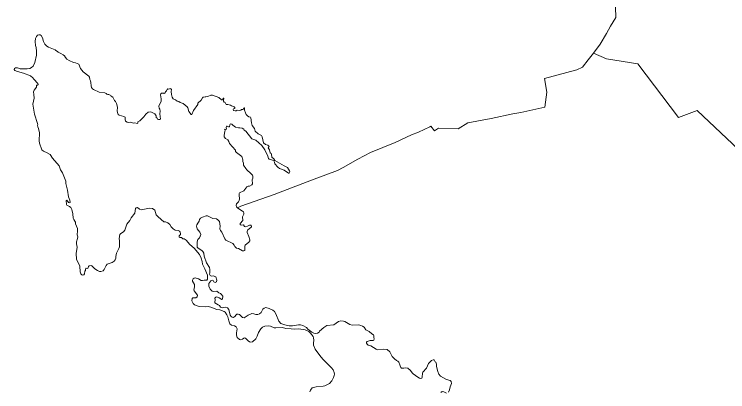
# Model space of a CAD drawing. Extents: x 369010 to 739155, y 6377141 to 6616555.
# Drawn here: x 473880 to 481540, y 6542220 to 6546276 of the extents above; entities that cross this region are included whole.
import ezdxf

# ---------------------------------------------------------------- set-up
doc = ezdxf.new("R2010")
doc.units = 0
doc.header["$LTSCALE"] = 40
doc.layers.add('1', color=7, linetype='Continuous', lineweight=13)

msp = doc.modelspace()

# ---------------------------------------------------------------- linework, layer by layer
at = {"layer": '1'}
for points in [[(476192.91, 6545088.82), (476190.6, 6545067.63), (476185.8, 6545064.82), (476178.84, 6545065.65), (476167.26, 6545074.42), (476160.14, 6545074.09), (476154.18, 6545057.87), (476158.16, 6545040.66), (476150.38, 6545036.85), (476138.96, 6545040.32), (476145.74, 6545026.09), (476137.47, 6545002.09), (476138.79, 6544992), (476134.49, 6544981.9), (476134.16, 6544960.39), (476148.23, 6544939.86), (476172.22, 6544925.63), (476185.63, 6544908.42), (476190.6, 6544887.9), (476253.65, 6544813.91), (476255.64, 6544801.83), (476266.23, 6544790.08), (476321.67, 6544745.89), (476333.09, 6544712.79), (476334.09, 6544694.92), (476342.86, 6544674.73), (476342.36, 6544656.19), (476364.71, 6544619.12), (476378.11, 6544602.9), (476419.16, 6544564.5), (476428.92, 6544559.04), (476437.69, 6544547.95), (476440.34, 6544537.85), (476441.33, 6544516.17), (476436.04, 6544497.97), (476438.52, 6544452.12), (476430.41, 6544441.37), (476407.41, 6544428.13), (476392.01, 6544428.13), (476378.44, 6544421.51), (476345.18, 6544380.29), (476299.66, 6544358.28), (476295.36, 6544349.68), (476293.21, 6544331.8), (476297.01, 6544292.91), (476294.53, 6544274.04), (476288.74, 6544261.3), (476267.89, 6544238.29), (476262.09, 6544221.74), (476266.06, 6544207.01), (476278.31, 6544196.75), (476314.39, 6544212.31), (476670.39, 6544338.92), (476857.91, 6544411.24), (477100.04, 6544503.26), (477352.1, 6544597.1), (477411.02, 6544628.22), (477566.93, 6544719.58), (477705.29, 6544791.24), (477968.44, 6544896.83), (478144.2, 6544979.25), (478220.5, 6545007.89), (478343.14, 6545068.13), (478354.06, 6545073.09), (478392.79, 6545022.62), (478401.4, 6545029.4), (478433.67, 6545053.73), (478645.02, 6545043.47), (478751.27, 6545108.18), (478998.37, 6545155.52), (479233.72, 6545204.67), (479318.46, 6545219.23), (479577.47, 6545278.32), (479595.84, 6545437.87), (479573.17, 6545586.49), (479906.33, 6545675.36), (479920.39, 6545679.5), (479980.64, 6545708.46), (480043.03, 6545785.26), (480097.48, 6545857.42), (480169.81, 6545953.41), (480237.83, 6546071.08), (480282.52, 6546149.2), (480337.79, 6546243.04), (480322.73, 6546677.66)], [(480322.73, 6546677.66), (480337.79, 6546243.04), (480282.52, 6546149.2), (480237.83, 6546071.08), (480169.81, 6545953.41), (480097.48, 6545857.42), (480098.64, 6545857.09), (480239.65, 6545797.51), (480574.96, 6545741.73), (481009.74, 6545167.93), (481210.5, 6545240.42), (481656.03, 6544823.35)], [(474618.31, 6543473.99), (474605.4, 6543476.15), (474595.14, 6543487.57), (474589.01, 6543507.1), (474583.39, 6543570.15), (474573.79, 6543595.81), (474554.92, 6543625.1), (474547.47, 6543645.79), (474545.98, 6543704.38), (474555.42, 6543771.9), (474548.13, 6543807.98), (474548.13, 6543830.16), (474560.88, 6543866.24), (474561.87, 6543884.44), (474556.41, 6543907.12), (474560.71, 6543947.17), (474559.39, 6543973.49), (474539.03, 6544024.79), (474537.04, 6544043.66), (474532.24, 6544054.42), (474519.5, 6544069.31), (474513.05, 6544084.21), (474509.74, 6544130.71), (474497.99, 6544179.21), (474487.56, 6544198.07), (474472.99, 6544209.66), (474445.19, 6544223.07), (474441.55, 6544232.17), (474438.74, 6544274.37), (474443.2, 6544279.34), (474462.4, 6544254.18), (474471.84, 6544249.71), (474479.95, 6544253.19), (474475.97, 6544277.35), (474461.91, 6544313.76), (474453.47, 6544386.25), (474434.43, 6544457.09), (474435.43, 6544481.09), (474398.85, 6544570.79), (474377, 6544602.9), (474361.61, 6544646.09), (474292.1, 6544731), (474266.28, 6544768.07), (474234.5, 6544786.61), (474194.45, 6544803.49), (474177.74, 6544819.38), (474149.77, 6544891.21), (474146.95, 6544914.21), (474150.76, 6545002.76), (474141.66, 6545047.28), (474131.89, 6545066.64), (474129.24, 6545081.04), (474132.55, 6545087.49), (474129.57, 6545101.4), (474098.79, 6545200.86), (474081.25, 6545309.43), (474094.32, 6545373.81), (474088.86, 6545412.21), (474088.69, 6545442), (474094.49, 6545460.87), (474117.99, 6545491.16), (474117.99, 6545514.49), (474130.57, 6545514.82), (474136.52, 6545521.94), (474134.21, 6545531.71), (474089.52, 6545579.21), (474080.09, 6545593.11), (474056.42, 6545613.3), (473978.8, 6545643.26), (473915.08, 6545659.81), (473887.77, 6545671.89), (473880.49, 6545681.82), (473881.81, 6545691.91), (473892.57, 6545701.02), (473915.08, 6545701.02), (473945.53, 6545691.25), (474018.52, 6545688.77), (474048.97, 6545694.23), (474067.18, 6545702.67), (474084.06, 6545717.07), (474102.76, 6545758.28), (474119.64, 6545837.56), (474120.14, 6545881.08), (474114.35, 6545918.16), (474106.9, 6545940), (474103.42, 6545981.88), (474106.73, 6546014.32), (474117.49, 6546037.82), (474131.06, 6546050.06), (474145.46, 6546054.7), (474158.04, 6546054.04), (474170.45, 6546046.59), (474183.03, 6546021.76), (474194.95, 6545983.2), (474209.18, 6545953.58), (474229.37, 6545932.89), (474247.58, 6545921.8), (474319.24, 6545894.49), (474325.03, 6545887.04), (474343.24, 6545876.95)], [(474343.24, 6545876.95), (474352.01, 6545867.84), (474382.13, 6545854.77), (474406.46, 6545840.21), (474420.2, 6545828.79), (474429.8, 6545811.24), (474445.85, 6545794.69), (474468.19, 6545777.48), (474517.85, 6545756.63), (474536.88, 6545754.31), (474573.46, 6545738.42), (474591.99, 6545694.56), (474618.97, 6545657.82), (474681.53, 6545612.31), (474688.65, 6545599.73), (474691.29, 6545575.9), (474699.74, 6545561), (474703.38, 6545544.45), (474704.53, 6545507.38), (474710.99, 6545489.83), (474721.09, 6545474.94), (474731.51, 6545465.84), (474791.59, 6545439.19), (474854.48, 6545431.24), (474867.72, 6545425.12), (474874.01, 6545418), (474884.93, 6545414.36), (474897.18, 6545414.69), (474916.38, 6545404.76), (474920.85, 6545397.15), (474937.4, 6545383.58), (474955.94, 6545348.82), (474968.68, 6545340.05), (474978.28, 6545317.54), (474988.04, 6545278.32), (474986.06, 6545234.79), (474990.69, 6545209.64), (474997.31, 6545197.39), (475007.57, 6545190.6), (475056.73, 6545178.85), (475069.31, 6545169.42), (475070.3, 6545145.09), (475075.93, 6545128.21), (475090.99, 6545118.11), (475104.06, 6545114.47), (475132.86, 6545115.79), (475161.49, 6545106.69), (475175.56, 6545109.01), (475198.07, 6545101.73), (475206.51, 6545107.35), (475207.5, 6545119.1), (475227.03, 6545130.69), (475273.04, 6545172.4), (475292.4, 6545203.18), (475319.38, 6545224.03), (475345.37, 6545226.02), (475390.38, 6545205.83), (475404.78, 6545185.31), (475402.13, 6545167.43), (475414.55, 6545160.98), (475419.02, 6545149.56), (475429.77, 6545143.43), (475443.68, 6545143.76), (475448.64, 6545149.23), (475441.52, 6545207.48), (475445.99, 6545236.28), (475444.34, 6545255.48), (475437.55, 6545267.89), (475433.58, 6545286.76), (475457.25, 6545341.38), (475459.23, 6545366.04), (475451.45, 6545411.55), (475455.1, 6545419.99), (475462.54, 6545426.45), (475484.39, 6545427.77), (475489.52, 6545424.46), (475498.95, 6545431.08), (475503.59, 6545441.01), (475514.51, 6545452.76), (475521.13, 6545467.49), (475529.24, 6545472.95), (475539.34, 6545470.97), (475554.89, 6545476.59), (475562.34, 6545475.6), (475567.47, 6545468.98), (475565.65, 6545446.31), (475567.8, 6545413.87), (475574.92, 6545385.9), (475584.52, 6545368.68), (475610.34, 6545356.93), (475630.03, 6545343.53), (475648.24, 6545338.07), (475661.64, 6545326.98), (475693.26, 6545315.72), (475737.11, 6545282.13), (475744.56, 6545269.22), (475753.66, 6545230.16), (475777.99, 6545199.54), (475788.25, 6545199.37), (475804.31, 6545242.57)], [(480097.48, 6545857.42), (480043.03, 6545785.26), (479980.64, 6545708.46), (479920.39, 6545679.5), (479906.33, 6545675.36), (479573.17, 6545586.49), (479595.84, 6545437.87), (479577.47, 6545278.32), (479318.46, 6545219.23), (479233.72, 6545204.67), (478998.37, 6545155.52), (478751.27, 6545108.18), (478645.02, 6545043.47), (478433.67, 6545053.73), (478401.4, 6545029.4), (478392.79, 6545022.62), (478354.06, 6545073.09), (478343.14, 6545068.13), (478220.5, 6545007.89), (478144.2, 6544979.25), (477968.44, 6544896.83), (477705.29, 6544791.24), (477566.93, 6544719.58), (477411.02, 6544628.22), (477352.1, 6544597.1), (477100.04, 6544503.26), (476857.91, 6544411.24), (476670.39, 6544338.92), (476314.39, 6544212.31), (476278.31, 6544196.75), (476312.57, 6544171.26), (476331.11, 6544161.66), (476339.55, 6544153.55), (476345.51, 6544136.84), (476345.51, 6544126.25), (476332.1, 6544098.61), (476332.93, 6544061.2), (476307.28, 6544028.93), (476306.61, 6544016.68), (476317.7, 6544011.06), (476340.38, 6544012.38), (476353.78, 6543995.5), (476366.03, 6543992.02), (476385.56, 6543998.15), (476404.1, 6544009.57), (476418.66, 6544011.39), (476422.63, 6544007.91), (476425.78, 6543992.85), (476419.82, 6543984.08), (476386.72, 6543958.09), (476381.59, 6543941.87), (476380.92, 6543932.44), (476399.79, 6543886.27), (476409.23, 6543851.51), (476408.4, 6543841.41), (476396.98, 6543825.86), (476359.91, 6543794.74), (476355.6, 6543787.13), (476354.94, 6543737.81), (476344.51, 6543733.84), (476330.11, 6543734.5), (476285.93, 6543757.67), (476265.24, 6543762.8), (476247.53, 6543780.01), (476241.57, 6543794.41), (476225.68, 6543813.44), (476153.03, 6543849.19), (476140.12, 6543861.6), (476110.33, 6543934.1), (476094.77, 6543950.65), (476088.98, 6543971.17), (476092.12, 6543998.15), (476082.85, 6544049.12), (476067.29, 6544067.99), (476051.41, 6544077.75), (476013.01, 6544080.73), (475954.75, 6544108.87), (475941.02, 6544108.21), (475899.97, 6544095.3), (475879.45, 6544085.53), (475868.69, 6544071.3), (475863.89, 6544053.09), (475852.8, 6544030.92), (475839.56, 6544012.05), (475836.09, 6543998.81), (475843.86, 6543968.85), (475871.83, 6543936.08), (475883.25, 6543908.44), (475880.94, 6543896.69), (475875.48, 6543893.22), (475867.2, 6543874.68), (475851.48, 6543854.82), (475844.03, 6543831.65), (475845.19, 6543773.56), (475855.28, 6543760.81), (475895, 6543737.15), (475905.27, 6543726.72), (475916.02, 6543707.19), (475920.49, 6543676.07), (475942.5, 6543604.25)], [(481656.03, 6544823.35), (481210.5, 6545240.42), (481009.74, 6545167.93), (480574.96, 6545741.73), (480239.65, 6545797.51), (480098.64, 6545857.09), (480097.48, 6545857.42)], [(475804.31, 6545242.57), (475849.66, 6545304.97), (475852.14, 6545319.86), (475885.41, 6545351.97), (475899.97, 6545378.95), (475909.07, 6545385.9), (475928.11, 6545389.37), (475936.88, 6545388.05), (475957.9, 6545392.02), (475988.85, 6545407.91), (476007.71, 6545407.25), (476076.4, 6545380.27), (476106.35, 6545357.26), (476114.13, 6545356.27), (476122.57, 6545374.15), (476128.03, 6545375.8), (476131.34, 6545370.5), (476125.22, 6545354.29), (476126.38, 6545342.53), (476134.99, 6545332.27), (476145.41, 6545326.65), (476151.04, 6545313.08), (476156.83, 6545308.11), (476171.4, 6545307.78), (476203.34, 6545299.34), (476214.26, 6545291.23), (476241.07, 6545280.14), (476247.03, 6545272.36), (476247.36, 6545262.6), (476232.63, 6545258.46), (476228.83, 6545252.5), (476233.3, 6545243.07), (476253.16, 6545237.94), (476262.26, 6545237.94), (476274.01, 6545244.72), (476298.67, 6545241.25), (476311.25, 6545244.06), (476321.51, 6545251.18), (476336.9, 6545253.49), (476340.71, 6545267.56), (476347.16, 6545270.71), (476352.79, 6545267.23), (476353.78, 6545246.05), (476361.23, 6545215.59), (476370.33, 6545197.55), (476383.9, 6545183.32), (476397.48, 6545174.88), (476414.69, 6545169.42), (476421.47, 6545163.13), (476427.93, 6545108.35), (476436.04, 6545079.05), (476457.72, 6545047.11), (476466.49, 6545019.31), (476498.27, 6544989.68), (476533.19, 6544971.81), (476541.13, 6544959.06), (476555.37, 6544895.67), (476578.37, 6544877.47), (476601.54, 6544869.03), (476616.27, 6544853.47), (476607.5, 6544842.05), (476618.92, 6544819.38), (476629.02, 6544787.43), (476637.46, 6544779.66), (476640.1, 6544772.54), (476644.74, 6544742.09), (476667.08, 6544720.9), (476679.16, 6544705.01), (476776.81, 6544646.09), (476812.56, 6544628.88), (476835.73, 6544593.46), (476838.05, 6544583.7), (476833.25, 6544569.8), (476824.81, 6544567.81), (476778.96, 6544599.42), (476727.49, 6544620.11), (476708.29, 6544632.19), (476679, 6544670.26), (476674.2, 6544687.14), (476665.43, 6544701.04), (476653.18, 6544708.82), (476615.77, 6544720.24), (476609.65, 6544727.03), (476604.19, 6544751.52), (476569.43, 6544820.04), (476538.32, 6544867.21), (476473.44, 6544922.82), (476432.23, 6544938.7), (476364.87, 6545019.97), (476350.14, 6545031.88), (476343.36, 6545041.98), (476326.47, 6545052.08), (476303.63, 6545056.87), (476285.93, 6545056.87), (476255.14, 6545064.49), (476225.52, 6545083.02), (476216.41, 6545094.28), (476205.66, 6545097.26), (476197.71, 6545095.93), (476192.91, 6545088.82)], [(475787.43, 6543197.77), (475791.23, 6543220.44), (475797.69, 6543227.23), (475829.96, 6543227.23), (475842.87, 6543238.65), (475846.18, 6543256.52), (475810.93, 6543304.68), (475808.28, 6543312.46), (475816.39, 6543347.88), (475817.05, 6543371.88), (475795.21, 6543408.29), (475792.89, 6543418.72), (475799.34, 6543433.28), (475810.43, 6543441.72), (475823.18, 6543444.37), (475859.42, 6543432.62), (475885.57, 6543415.08), (475900.96, 6543413.92), (475918.18, 6543420.37), (475938.04, 6543417.39), (475948.13, 6543419.71), (475954.59, 6543429.47), (475954.92, 6543472.67), (475926.78, 6543542.18), (475913.71, 6543560.72), (475900.8, 6543589.68), (475897.32, 6543620.8), (475886.56, 6543656.21), (475867.2, 6543694.61), (475811.76, 6543761.64), (475766.08, 6543802.52), (475725.53, 6543848.36), (475703.02, 6543863.59), (475689.12, 6543862.6), (475674.06, 6543875.67), (475656.51, 6543878.16), (475652.38, 6543882.46), (475651.55, 6543894.87), (475664.29, 6543909.44), (475665.45, 6543919.53), (475661.64, 6543934.76), (475653.53, 6543945.52), (475638.8, 6543952.3), (475606.7, 6543957.27), (475584.85, 6543970.51), (475564.99, 6543993.02), (475551.92, 6544016.35), (475528.58, 6544034.56), (475505.41, 6544045.98), (475487.53, 6544045.31), (475423.48, 6544097.61), (475402.96, 6544121.61), (475389.72, 6544169.11), (475363.74, 6544189.47), (475333.95, 6544191.12), (475244.41, 6544174.9), (475223.56, 6544182.35), (475201.71, 6544198.9), (475189.63, 6544195.1), (475180.52, 6544186.99), (475173.74, 6544139.82), (475135.51, 6544089.83), (475121.27, 6544059.88), (475088.01, 6544021.15), (475067.82, 6543955.94), (475052.42, 6543938.07), (475023.3, 6543919.53), (475014.36, 6543909.44), (475008.4, 6543890.57), (475005.59, 6543860.61), (475008.4, 6543850.19), (475008.9, 6543776.87), (475003.43, 6543758), (474976.79, 6543709.84), (474970.5, 6543673.1), (474970.5, 6543655.55), (474964.21, 6543636.02), (474951.96, 6543621.79), (474931.11, 6543609.05), (474876.99, 6543589.02), (474865.9, 6543576.28), (474845.88, 6543532.09), (474833.79, 6543520.34), (474811.45, 6543512.56), (474793.74, 6543512.89), (474774.21, 6543521.66), (474746.24, 6543540.86), (474714.13, 6543572.64), (474705.03, 6543575.28), (474685.67, 6543572.47), (474676.56, 6543566.84), (474671.27, 6543544.83), (474654.06, 6543547.64), (474649.26, 6543543.84), (474645.62, 6543534.4), (474645.95, 6543522.32), (474636.84, 6543515.87), (474634.36, 6543484.92), (474627.41, 6543477.47), (474618.31, 6543473.99)], [(475942.5, 6543604.25), (475976.76, 6543556.08), (475980.4, 6543533.08), (475980.4, 6543496.67), (475977.43, 6543481.77), (475983.88, 6543470.35), (475997.78, 6543462.91), (476015.33, 6543465.06), (476042.63, 6543455.13), (476053.72, 6543419.05), (476050.41, 6543399.85), (476038, 6543395.21), (476024.43, 6543401.83), (476015.33, 6543415.41), (476004.07, 6543419.38), (475990.17, 6543411.77), (475970.31, 6543381.31), (475969.65, 6543354), (475983.38, 6543321.57), (476003.74, 6543302.04), (476019.96, 6543295.75), (476055.05, 6543299.06), (476075.74, 6543282.51), (476092.95, 6543276.71), (476102.38, 6543269.76), (476117.94, 6543245.1), (476117.61, 6543215.81), (476110.16, 6543212.33), (476081.86, 6543229.55), (476054.88, 6543240.3), (476045.78, 6543237.65), (476036.51, 6543229.55), (476034.19, 6543223.42), (476036.84, 6543207.37), (476032.37, 6543183.04), (476034.69, 6543174.93), (476070.44, 6543154.74), (476082.02, 6543144.64), (476093.78, 6543127.1), (476101.88, 6543123.29), (476115.95, 6543121.97), (476131.34, 6543126.44), (476153.36, 6543126.77), (476169.08, 6543119.65), (476185.63, 6543101.78), (476199.2, 6543041.04), (476209.79, 6543027.3), (476219.89, 6543021.18), (476234.78, 6543018.53), (476251.33, 6543030.94), (476258.78, 6543042.36), (476270.53, 6543052.12), (476285.1, 6543054.28), (476296.85, 6543051.13), (476332.1, 6543016.05), (476349.64, 6543014.72), (476391.52, 6543041.7), (476429.75, 6543060.57), (476453.91, 6543056.59), (476472.28, 6543049.48), (476496.28, 6543049.81), (476514.82, 6543056.92), (476531.04, 6543070.99), (476550.24, 6543105.42), (476562.81, 6543116.67), (476582.51, 6543123.95), (476618.59, 6543115.84), (476657.65, 6543095.65), (476672.54, 6543082.25), (476687.6, 6543058.58), (476719.88, 6542978.31), (476741.72, 6542954.31), (476785.25, 6542937.93), (476831.26, 6542928.33), (476867.67, 6542927.67), (476931.56, 6542939.91), (476952.58, 6542939.25), (476979.55, 6542931.8), (477018.78, 6542908.47), (477032.02, 6542893.74), (477075.05, 6542859.97), (477097.89, 6542848.39), (477118.08, 6542843.92), (477133.97, 6542847.4), (477152.17, 6542860.97), (477156.31, 6542869.74), (477202.32, 6542911.61), (477235.59, 6542932.8), (477309.4, 6542939.58), (477360.05, 6542975.66), (477387.85, 6542982.45), (477413.84, 6542978.97), (477428.23, 6542973.51), (477482.02, 6542943.55), (477506.68, 6542935.44), (477580.33, 6542937.1), (477600.69, 6542933.13), (477619.56, 6542925.35), (477635.78, 6542912.27), (477654.31, 6542885.3)], [(477054.86, 6542216.99), (477059.33, 6542237.35), (477079.02, 6542259.86), (477094.25, 6542266.97), (477120.23, 6542272.6), (477198.18, 6542278.06), (477215.4, 6542283.19), (477263.23, 6542307.69), (477288.88, 6542337.15), (477309.07, 6542371.08), (477316.35, 6542395.41), (477319, 6542409.97), (477316.35, 6542427.18), (477304.11, 6542454.16), (477287.22, 6542477), (477191.73, 6542569.52), (477160.12, 6542610.23), (477112.29, 6542677.09), (477093.42, 6542719.63), (477091.43, 6542740.81), (477096.56, 6542772.09), (477094.25, 6542797.75), (477088.95, 6542811.65), (477060.32, 6542850.38), (477042.78, 6542865.93), (477001.73, 6542885.79), (476936.03, 6542895.23), (476885.55, 6542892.58), (476852.11, 6542897.38), (476795.35, 6542898.04), (476761.25, 6542909.46), (476687.27, 6542904.66), (476672.05, 6542906.15), (476631.17, 6542923.2), (476607.17, 6542928.33), (476569.27, 6542925.02), (476544.11, 6542912.11), (476529.05, 6542897.05), (476504.06, 6542856.83), (476488.83, 6542816.78), (476471.95, 6542787.32), (476436.53, 6542755.38), (476417.5, 6542752.23), (476406.74, 6542755.05), (476390.69, 6542767.79), (476367.52, 6542792.78), (476356.76, 6542797.75), (476344.51, 6542795.76), (476329.62, 6542784.67), (476313.9, 6542778.55), (476297.01, 6542781.69), (476272.19, 6542803.87), (476264.74, 6542827.87), (476265.07, 6542853.19), (476272.35, 6542897.05), (476262.59, 6542918.56), (476243.39, 6542928), (476213.6, 6542935.78), (476195.06, 6542950.67), (476183.48, 6542982.61), (476173.05, 6543025.48), (476163.29, 6543047.66), (476144.75, 6543075.13), (476135.32, 6543083.41), (476087.65, 6543101.61), (476053.39, 6543103.1), (475989.51, 6543130.08), (475961.21, 6543136.04), (475935.22, 6543133.39), (475863.89, 6543135.37), (475813.91, 6543153.58), (475799.34, 6543168.81), (475787.43, 6543197.77)], [(477654.31, 6542885.3), (477690.89, 6542865.6), (477718.86, 6542842.1), (477735.08, 6542832.67), (477740.04, 6542820.92), (477739.38, 6542802.21), (477743.85, 6542786.49), (477741.2, 6542774.57), (477732.93, 6542768.95), (477700.49, 6542769.61), (477669.37, 6542758.69), (477662.42, 6542752.4), (477661.76, 6542741.97), (477668.05, 6542730.72), (477679.47, 6542720.62), (477709.92, 6542711.85), (477764.21, 6542677.42), (477779.76, 6542671.47), (477839.68, 6542677.09), (477883.37, 6542675.11), (477913.49, 6542646.81), (477936.5, 6542599.97), (477960.83, 6542571.67), (477982.51, 6542556.44), (477998.23, 6542549.65), (478008.82, 6542537.9), (478021.07, 6542510.26), (478021.4, 6542499.34), (478029.51, 6542480.81), (478038.61, 6542472.7), (478061.95, 6542471.37), (478084.13, 6542477.16), (478105.64, 6542471.7), (478135.27, 6542447.87), (478150.49, 6542423.54), (478162.24, 6542411.46), (478211.9, 6542375.38), (478231.59, 6542364.12), (478245.99, 6542362.14), (478254.43, 6542366.61), (478259.56, 6542376.37), (478262.54, 6542419.07), (478268, 6542430.33), (478305.24, 6542473.52), (478327.42, 6542521.35), (478360.19, 6542555.61), (478376.41, 6542562.4), (478387, 6542561.9), (478397.92, 6542540.55), (478406.2, 6542536.75), (478414.14, 6542514.57), (478414.14, 6542489.74), (478425.73, 6542437.77), (478438.8, 6542409.31), (478457.17, 6542388.29), (478489.45, 6542367.77), (478521.06, 6542351.05), (478558.79, 6542339.8), (478571.37, 6542330.03), (478573.52, 6542308.68), (478558.79, 6542272.27), (478553.33, 6542240.82), (478541.25, 6542213.52)], [(478522.22, 6542205.57), (478491.93, 6542220.14), (478473.89, 6542220.63), (478460.98, 6542213.02)]]:
    msp.add_lwpolyline(points, dxfattribs=at)

doc.saveas('drawing.dxf')
